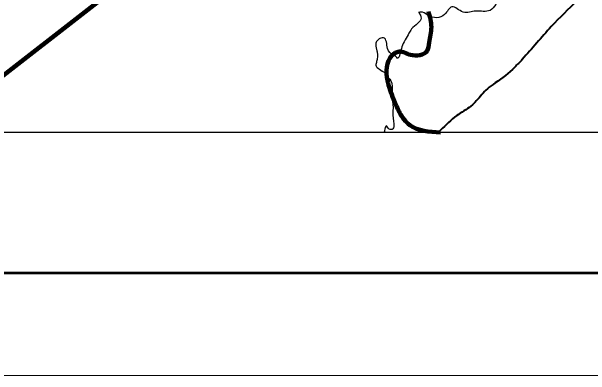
# Model space of a CAD drawing. Extents: x 553962 to 842807, y 8883888 to 9032388.
# Drawn here: x 748090 to 762275, y 8883888 to 8892794 of the extents above; entities that cross this region are included whole.
import ezdxf

# ---------------------------------------------------------------- set-up
doc = ezdxf.new("R2010")
doc.units = 0
doc.header["$LTSCALE"] = 200
for name, color, linetype, lineweight in [('12', 7, 'Continuous', 25), ('24', 7, 'Continuous', 25), ('3', 7, 'Continuous', 13), ('9', 7, 'Continuous', 90)]:
    doc.layers.add(name, color=color, linetype=linetype, lineweight=lineweight)

msp = doc.modelspace()

# ---------------------------------------------------------------- linework, layer by layer
at = {"layer": '12', "lineweight": 40}
msp.add_spline([(762623.9, 8893658.6), (761315.8, 8892425.6), (760604.9, 8891624.4), (760419.8, 8891432.1), (759942.6, 8891046.2), (759749.1, 8890905.2), (759478.8, 8890608.7), (759346.9, 8890480.8), (758997.3, 8890248.5), (758602.6, 8889890.2), (758543.6, 8889836.8)], degree=3, dxfattribs=at)
at = {"layer": '24'}
for points in [[(760669.8, 8894460.4), (760299.6, 8893846.9), (760224.9, 8893604.5), (760016.8, 8893188.3), (759953.2, 8892971), (759815.5, 8892822.9), (759468.2, 8892805), (759156.4, 8892780.7), (758880.5, 8892908.3), (758700.6, 8892720.8), (758514.3, 8892640.8), (758277.3, 8892715.9), (758121.6, 8892782.9), (758060.2, 8892775)], [(758066.8, 8892775.8), (758126.7, 8892634.7), (757893.1, 8892367.5), (757828.3, 8892262.6), (757653.6, 8891926.9), (757612.3, 8891765), (757584.2, 8891689.4), (757552.4, 8891654.8), (757531.8, 8891650.5), (757527.3, 8891666), (757447.8, 8891725.1), (757305.6, 8891888.6), (757202.6, 8892152.8), (757136.1, 8892145.1), (757063, 8892096.7), (757019.6, 8892021.7), (757034.7, 8891867.9), (757052.4, 8891790.7), (757052.4, 8891642.6), (757028.7, 8891546.4), (757025.7, 8891459.7), (757050.1, 8891428.2), (757169.2, 8891337), (757184.2, 8891326.2), (757219.3, 8891309.6), (757272.4, 8891225.9), (757336.7, 8891167.4), (757408.1, 8891021.8), (757416.7, 8890827.4), (757428.7, 8890586.9), (757438.3, 8890423.2), (757432.5, 8890254.9), (757453.3, 8889973.2), (757431.2, 8889923), (757344.3, 8889916), (757270.6, 8889995.3), (757230.9, 8889879.3), (757225.1, 8889859.1), (757205.4, 8889836.8)]]:
    msp.add_spline(points, degree=3, dxfattribs=at)
at = {"layer": '3'}
msp.add_lwpolyline([(842807.3, 9032387.8), (842807.3, 8883887.8), (553961.7, 8883887.8), (553961.7, 9032387.8)], close=True, dxfattribs=at)
msp.add_lwpolyline([(842807.3, 9032387.8), (842807.3, 8883887.8), (553961.7, 8883887.8), (553961.7, 9032387.8)], close=True, dxfattribs=at)
at = {"layer": '3', "lineweight": 53}
msp.add_lwpolyline([(840307.3, 9029887.8), (840307.3, 8886387.8), (560211.7, 8886387.8), (560211.7, 9029887.8)], close=True, dxfattribs=at)
msp.add_lwpolyline([(840307.3, 9029887.8), (840307.3, 8886387.8), (560211.7, 8886387.8), (560211.7, 9029887.8)], close=True, dxfattribs=at)
at = {"layer": '3', "lineweight": 25}
msp.add_lwpolyline([(563033.9, 9026438.8), (793061.1, 9026438.8), (793495.6, 8889836.8), (563468.3, 8889836.8)], close=True, dxfattribs=at)
msp.add_lwpolyline([(563033.9, 9026438.8), (793061.1, 9026438.8), (793495.6, 8889836.8), (563468.3, 8889836.8)], close=True, dxfattribs=at)
at = {"layer": '9'}
msp.add_lwpolyline([(746808.9, 8890399.8), (752241.5, 8894614.2), (753009.4, 8895516.7), (754051.4, 8895909.3), (754534, 8896055.4), (755222.3, 8896553.7), (755686.3, 8897459.8), (755895.2, 8898166.4), (755953.2, 8899001.4), (756092.4, 8900844.6)], dxfattribs=at)
msp.add_lwpolyline([(746808.9, 8890399.8), (752241.5, 8894614.2), (753009.4, 8895516.7), (754051.4, 8895909.3), (754534, 8896055.4), (755222.3, 8896553.7), (755686.3, 8897459.8), (755895.2, 8898166.4), (755953.2, 8899001.4), (756092.4, 8900844.6)], dxfattribs=at)
msp.add_spline([(758304.8, 8892793.6), (758377.4, 8892412.8), (758323.4, 8892033.6), (758270.9, 8891831.6), (757864.8, 8891735.2), (757586.9, 8891814.6), (757408.7, 8891715.4), (757302, 8891108.9), (757449.9, 8890651.2), (757599, 8890320.2), (757849.6, 8890013.3), (758597.3, 8889836.8)], degree=3, dxfattribs=at)
msp.add_spline([(758304.8, 8892793.6), (758377.4, 8892412.8), (758323.4, 8892033.6), (758270.9, 8891831.6), (757864.8, 8891735.2), (757586.9, 8891814.6), (757408.7, 8891715.4), (757302, 8891108.9), (757449.9, 8890651.2), (757599, 8890320.2), (757849.6, 8890013.3), (758597.3, 8889836.8)], degree=3, dxfattribs=at)

doc.saveas('drawing.dxf')
